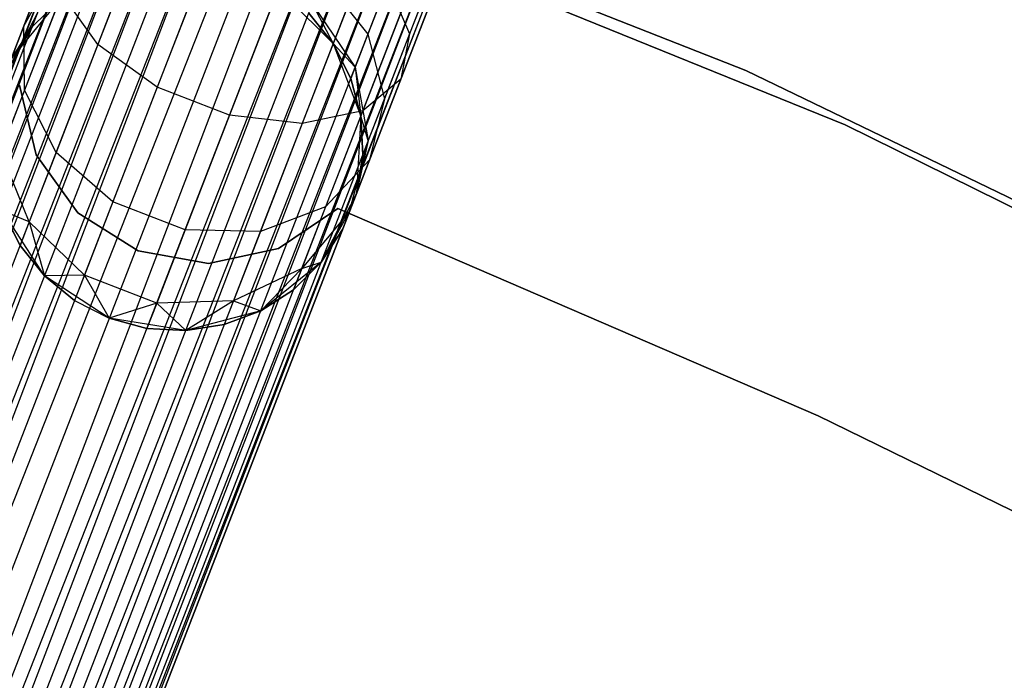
# Model space of a CAD drawing. Extents: x -102 to 102, y -101 to 102.
# Tile 455 of 481: x 21 to 26.29, y 53.51 to 57.05. Entities that reach past the tile are written whole.
import ezdxf

# ---------------------------------------------------------------- set-up
doc = ezdxf.new("R2010")
doc.units = 0
doc.header["$LTSCALE"] = 25.4
doc.layers.get('0').update_dxf_attribs({"linetype": 'CONTINUOUS'})

# ---------------------------------------------------------------- blocks, each defined once
blk = doc.blocks.new('NL2500011659_STL')
at = {"color": 0}
for p, q in [((14.7035, 40.7039, -7.3955), (28.2071, 75.5606, -7.3955)), ((14.7035, 40.7039, -7.6045), (28.2071, 75.5606, -7.3955)), ((14.7035, 40.7039, -7.6045), (28.2071, 75.5606, -7.3955)), ((14.7035, 40.7039, -7.3955), (28.2071, 75.5606, -7.3955)), ((28.2071, 75.5606, -7.3955), (14.744, 40.6882, -7.191)), ((28.2071, 75.5606, -7.3955), (14.744, 40.6882, -7.191)), ((28.2476, 75.5449, -7.809), (14.7035, 40.7039, -7.6045)), ((28.2476, 75.5449, -7.809), (14.7035, 40.7039, -7.6045)), ((14.744, 40.6882, -7.809), (28.2476, 75.5449, -7.809)), ((14.744, 40.6882, -7.809), (28.2476, 75.5449, -7.809)), ((14.744, 40.6882, -7.191), (28.3269, 75.5142, -7)), ((14.744, 40.6882, -7.191), (28.3269, 75.5142, -7)), ((14.8233, 40.6575, -8), (28.2476, 75.5449, -7.809)), ((14.8233, 40.6575, -8), (28.2476, 75.5449, -7.809)), ((14.8233, 40.6575, -7), (28.3269, 75.5142, -7)), ((14.8233, 40.6575, -7), (28.3269, 75.5142, -7)), ((28.3269, 75.5142, -7), (14.9379, 40.6131, -6.8309)), ((28.3269, 75.5142, -7), (14.9379, 40.6131, -6.8309)), ((28.4415, 75.4698, -8.1691), (14.8233, 40.6575, -8)), ((28.4415, 75.4698, -8.1691), (14.8233, 40.6575, -8)), ((14.9379, 40.6131, -8.1691), (28.4415, 75.4698, -8.1691)), ((14.9379, 40.6131, -8.1691), (28.4415, 75.4698, -8.1691)), ((15.0828, 40.557, -8.309), (28.4415, 75.4698, -8.1691)), ((15.0828, 40.557, -8.309), (28.4415, 75.4698, -8.1691)), ((14.9379, 40.6131, -6.8309), (28.5863, 75.4137, -6.691)), ((14.9379, 40.6131, -6.8309), (28.5863, 75.4137, -6.691)), ((15.0828, 40.557, -6.691), (28.5863, 75.4137, -6.691)), ((15.0828, 40.557, -6.691), (28.5863, 75.4137, -6.691)), ((28.5863, 75.4137, -6.691), (15.2516, 40.4916, -6.5865)), ((28.5863, 75.4137, -6.691), (15.2516, 40.4916, -6.5865)), ((28.7552, 75.3483, -8.4135), (15.0828, 40.557, -8.309)), ((28.7552, 75.3483, -8.4135), (15.0828, 40.557, -8.309)), ((15.2516, 40.4916, -8.4135), (28.7552, 75.3483, -8.4135)), ((15.2516, 40.4916, -8.4135), (28.7552, 75.3483, -8.4135)), ((15.437, 40.4198, -8.4782), (28.7552, 75.3483, -8.4135)), ((15.437, 40.4198, -8.4782), (28.7552, 75.3483, -8.4135)), ((15.2516, 40.4916, -6.5865), (28.9405, 75.2765, -6.5218)), ((15.2516, 40.4916, -6.5865), (28.9405, 75.2765, -6.5218)), ((15.437, 40.4198, -6.5218), (28.9405, 75.2765, -6.5218)), ((15.437, 40.4198, -6.5218), (28.9405, 75.2765, -6.5218)), ((15.437, 40.4198, -8.4782), (29.1344, 75.2014, -8.5)), ((15.437, 40.4198, -8.4782), (29.1344, 75.2014, -8.5)), ((15.6309, 40.3447, -6.5), (29.1344, 75.2014, -6.5)), ((15.6309, 40.3447, -6.5), (29.1344, 75.2014, -6.5)), ((15.6309, 40.3447, -8.5), (29.1344, 75.2014, -8.5)), ((15.6309, 40.3447, -8.5), (29.1344, 75.2014, -8.5)), ((15.8247, 40.2696, -8.4782), (29.1344, 75.2014, -8.5)), ((15.8247, 40.2696, -8.4782), (29.1344, 75.2014, -8.5)), ((15.8247, 40.2696, -6.5218), (29.3283, 75.1263, -6.5218)), ((15.8247, 40.2696, -6.5218), (29.3283, 75.1263, -6.5218)), ((29.3283, 75.1263, -6.5218), (16.0101, 40.1977, -6.5865)), ((29.3283, 75.1263, -6.5218), (16.0101, 40.1977, -6.5865)), ((29.5137, 75.0545, -8.4135), (15.8247, 40.2696, -8.4782)), ((29.5137, 75.0545, -8.4135), (15.8247, 40.2696, -8.4782)), ((16.0101, 40.1977, -8.4135), (29.5137, 75.0545, -8.4135)), ((16.0101, 40.1977, -8.4135), (29.5137, 75.0545, -8.4135)), ((16.179, 40.1323, -8.309), (29.5137, 75.0545, -8.4135)), ((16.179, 40.1323, -8.309), (29.5137, 75.0545, -8.4135)), ((16.0101, 40.1977, -6.5865), (29.6825, 74.9891, -6.691)), ((16.0101, 40.1977, -6.5865), (29.6825, 74.9891, -6.691)), ((16.179, 40.1323, -6.691), (29.6825, 74.9891, -6.691)), ((16.179, 40.1323, -6.691), (29.6825, 74.9891, -6.691)), ((29.6825, 74.9891, -6.691), (16.3238, 40.0762, -6.8309)), ((29.6825, 74.9891, -6.691), (16.3238, 40.0762, -6.8309)), ((29.8274, 74.9329, -8.1691), (16.179, 40.1323, -8.309)), ((29.8274, 74.9329, -8.1691), (16.179, 40.1323, -8.309)), ((16.3238, 40.0762, -8.1691), (29.8274, 74.9329, -8.1691)), ((16.3238, 40.0762, -8.1691), (29.8274, 74.9329, -8.1691)), ((16.4384, 40.0318, -8), (29.8274, 74.9329, -8.1691)), ((16.4384, 40.0318, -8), (29.8274, 74.9329, -8.1691)), ((16.3238, 40.0762, -6.8309), (29.942, 74.8885, -7)), ((16.3238, 40.0762, -6.8309), (29.942, 74.8885, -7)), ((16.4384, 40.0318, -7), (29.942, 74.8885, -7)), ((16.4384, 40.0318, -7), (29.942, 74.8885, -7)), ((29.942, 74.8885, -7), (16.5177, 40.0011, -7.191)), ((29.942, 74.8885, -7), (16.5177, 40.0011, -7.191)), ((30.0213, 74.8578, -7.809), (16.4384, 40.0318, -8)), ((30.0213, 74.8578, -7.809), (16.4384, 40.0318, -8)), ((16.5177, 40.0011, -7.809), (30.0213, 74.8578, -7.809)), ((16.5177, 40.0011, -7.809), (30.0213, 74.8578, -7.809)), ((16.5177, 40.0011, -7.191), (30.0618, 74.8421, -7.3955)), ((16.5177, 40.0011, -7.191), (30.0618, 74.8421, -7.3955)), ((16.5582, 39.9854, -7.6045), (30.0213, 74.8578, -7.809)), ((16.5582, 39.9854, -7.6045), (30.0213, 74.8578, -7.809)), ((30.0618, 74.8421, -7.3955), (16.5582, 39.9854, -7.6045)), ((16.5582, 39.9854, -7.3955), (30.0618, 74.8421, -7.3955)), ((30.0618, 74.8421, -7.3955), (16.5582, 39.9854, -7.6045)), ((16.5582, 39.9854, -7.3955), (30.0618, 74.8421, -7.3955)), ((20.5319, 58.5009, -308.5), (24.898, 56.7817, -308.5)), ((24.898, 56.7817, -318), (20.5319, 58.5009, -318)), ((24.898, 56.7817, -318), (20.5319, 58.5009, -318)), ((20.5319, 58.5009, -308.5), (24.898, 56.7817, -308.5)), ((25.4317, 56.49, -316), (21.1387, 58.2314, -316)), ((21.1387, 58.2314, -315), (25.4317, 56.49, -315)), ((25.4317, 56.49, -316), (21.1387, 58.2314, -316)), ((21.1387, 58.2314, -315), (25.4317, 56.49, -315)), ((21.705, 57.651, -306.8285), (21.4222, 56.9209, -307.2274)), ((21.705, 57.651, -306.8285), (21.4222, 56.9209, -307.2274)), ((21.1925, 57.4539, -307.7974), (21.0243, 57.0198, -308.263)), ((21.1925, 57.4539, -307.7974), (21.0243, 57.0198, -308.263)), ((22.0404, 57.4651, -306.6676), (21.7405, 56.6909, -307.0906)), ((22.0404, 57.4651, -306.6676), (21.7405, 56.6909, -307.0906)), ((23.2648, 57.4173, -307.8918), (23.0945, 56.9778, -308.132)), ((23.2648, 57.4173, -307.8918), (23.0945, 56.9778, -308.132)), ((21.0243, 57.0198, -308.263), (21.1857, 57.316, -308.5061)), ((21.0243, 57.0198, -308.263), (21.1857, 57.316, -308.5061)), ((22.4281, 57.3149, -306.6676), (22.1282, 56.5407, -307.0906)), ((22.4281, 57.3149, -306.6676), (22.1282, 56.5407, -307.0906)), ((22.6285, 57.2816, -308.8614), (22.8707, 56.9757, -308.7177)), ((22.6285, 57.2816, -308.8614), (22.8707, 56.9757, -308.7177)), ((23.2591, 57.2825, -307.4985), (23.0472, 56.7354, -307.7974)), ((23.2591, 57.2825, -307.4985), (23.0472, 56.7354, -307.7974)), ((22.3914, 57.2202, -314), (22.6846, 56.9252, -314)), ((22.3914, 57.2202, -314), (22.6846, 56.9252, -314)), ((22.8012, 57.2264, -306.8285), (22.5183, 56.4962, -307.2274)), ((22.8012, 57.2264, -306.8285), (22.5183, 56.4962, -307.2274)), ((22.9771, 57.2502, -308.4233), (22.8707, 56.9757, -308.7177)), ((22.9771, 57.2502, -308.4233), (22.8707, 56.9757, -308.7177)), ((22.9771, 57.2502, -308.4233), (23.0945, 56.9778, -308.132)), ((22.9771, 57.2502, -308.4233), (23.0945, 56.9778, -308.132)), ((21.2283, 57.1907, -307.4774), (21.0285, 56.675, -308.0305)), ((21.2283, 57.1907, -307.4774), (21.0285, 56.675, -308.0305)), ((21.4222, 56.9209, -307.2274), (21.2283, 57.1907, -307.4774)), ((21.4222, 56.9209, -307.2274), (21.2283, 57.1907, -307.4774)), ((23.0952, 57.2149, -307.1223), (22.8434, 56.5651, -307.4774)), ((23.0952, 57.2149, -307.1223), (22.8434, 56.5651, -307.4774)), ((20.9546, 56.8399, -314), (21.2173, 57.1623, -314)), ((20.9546, 56.8399, -314), (21.2173, 57.1623, -314)), ((21.2173, 57.1623, -309.5), (21.069, 57.0149, -309.5)), ((21.069, 57.0149, -309.5), (21.2173, 57.1623, -314)), ((21.069, 57.0149, -309.5), (21.2173, 57.1623, -314)), ((21.2173, 57.1623, -309.5), (21.069, 57.0149, -309.5)), ((22.5727, 57.1377, -309.1643), (22.6846, 56.9252, -309.5)), ((22.5727, 57.1377, -309.1643), (22.6846, 56.9252, -309.5)), ((22.5727, 57.1377, -309.1643), (22.8024, 56.7994, -309.0887)), ((22.5727, 57.1377, -309.1643), (22.8024, 56.7994, -309.0887)), ((20.9163, 56.741, -308.8497), (21.0989, 57.0921, -308.9774)), ((20.9163, 56.741, -308.8497), (21.0989, 57.0921, -308.9774)), ((21.069, 57.0149, -309.5), (21.0989, 57.0921, -308.9774)), ((21.069, 57.0149, -309.5), (21.0989, 57.0921, -308.9774)), ((22.6846, 56.9252, -309.5), (22.5535, 57.0881, -309.5)), ((22.5535, 57.0881, -309.5), (22.6846, 56.9252, -314)), ((22.5535, 57.0881, -309.5), (22.6846, 56.9252, -314)), ((22.6846, 56.9252, -309.5), (22.5535, 57.0881, -309.5)), ((21.0243, 57.0198, -308.263), (20.9163, 56.741, -308.8497)), ((21.0243, 57.0198, -308.263), (20.9163, 56.741, -308.8497)), ((21.069, 57.0149, -309.5), (20.9163, 56.741, -308.8497)), ((21.069, 57.0149, -309.5), (20.9163, 56.741, -308.8497)), ((21.069, 57.0149, -309.5), (20.9546, 56.8399, -309.5)), ((20.9546, 56.8399, -314), (21.069, 57.0149, -309.5)), ((21.069, 57.0149, -309.5), (20.9546, 56.8399, -309.5)), ((20.9546, 56.8399, -314), (21.069, 57.0149, -309.5)), ((21.0285, 56.675, -308.0305), (21.0243, 57.0198, -308.263)), ((21.0285, 56.675, -308.0305), (21.0243, 57.0198, -308.263)), ((22.8707, 56.9757, -308.7177), (22.8024, 56.7994, -309.0887)), ((22.8707, 56.9757, -308.7177), (22.8024, 56.7994, -309.0887)), ((22.8707, 56.9757, -308.7177), (22.9593, 56.6289, -308.5061)), ((22.8707, 56.9757, -308.7177), (22.9593, 56.6289, -308.5061)), ((23.0945, 56.9778, -308.132), (22.9593, 56.6289, -308.5061)), ((23.0945, 56.9778, -308.132), (22.9593, 56.6289, -308.5061)), ((23.0945, 56.9778, -308.132), (23.0472, 56.7354, -307.7974)), ((23.0945, 56.9778, -308.132), (23.0472, 56.7354, -307.7974)), ((21.4222, 56.9209, -307.2274), (21.1977, 56.3414, -307.8489)), ((21.4222, 56.9209, -307.2274), (21.1977, 56.3414, -307.8489)), ((21.7405, 56.6909, -307.0906), (21.4222, 56.9209, -307.2274)), ((21.7405, 56.6909, -307.0906), (21.4222, 56.9209, -307.2274)), ((22.6846, 56.9252, -314), (22.8324, 56.5366, -314)), ((22.8024, 56.7994, -309.0887), (22.6846, 56.9252, -309.5)), ((22.8024, 56.7994, -309.0887), (22.6846, 56.9252, -309.5)), ((22.7789, 56.7387, -309.5), (22.6846, 56.9252, -309.5)), ((22.6846, 56.9252, -314), (22.7789, 56.7387, -309.5)), ((22.6846, 56.9252, -314), (22.8324, 56.5366, -314)), ((22.6846, 56.9252, -309.5), (22.6846, 56.9252, -314)), ((22.6846, 56.9252, -309.5), (22.6846, 56.9252, -314)), ((22.7789, 56.7387, -309.5), (22.6846, 56.9252, -309.5)), ((22.6846, 56.9252, -314), (22.7789, 56.7387, -309.5)), ((22.8024, 56.7994, -309.0887), (22.7789, 56.7387, -309.5)), ((22.8024, 56.7994, -309.0887), (22.7789, 56.7387, -309.5)), ((22.8024, 56.7994, -309.0887), (22.8324, 56.5366, -309.5)), ((22.8024, 56.7994, -309.0887), (22.8324, 56.5366, -309.5)), ((22.8024, 56.7994, -309.0887), (22.8726, 56.405, -308.9774)), ((22.8024, 56.7994, -309.0887), (22.8726, 56.405, -308.9774)), ((24.898, 56.7817, -308.5), (29.1215, 54.7372, -308.5)), ((29.1215, 54.7372, -318), (24.898, 56.7817, -318)), ((24.898, 56.7817, -318), (24.898, 56.7817, -308.5)), ((24.898, 56.7817, -318), (24.898, 56.7817, -308.5)), ((29.1215, 54.7372, -318), (24.898, 56.7817, -318)), ((24.898, 56.7817, -308.5), (29.1215, 54.7372, -308.5)), ((21.0006, 56.7019, -312), (21.0903, 56.3288, -312)), ((21.0903, 56.3288, -314), (21.0006, 56.7019, -314)), ((21.0903, 56.3288, -314), (21.0006, 56.7019, -314)), ((21.0006, 56.7019, -312), (21.0903, 56.3288, -312)), ((22.8324, 56.5366, -309.5), (22.7789, 56.7387, -309.5)), ((22.7789, 56.7387, -309.5), (22.8324, 56.5366, -314)), ((22.7789, 56.7387, -309.5), (22.8324, 56.5366, -314)), ((22.8324, 56.5366, -309.5), (22.7789, 56.7387, -309.5)), ((23.0472, 56.7354, -307.7974), (22.8434, 56.5651, -307.4774)), ((23.0472, 56.7354, -307.7974), (22.8434, 56.5651, -307.4774)), ((23.0472, 56.7354, -307.7974), (22.879, 56.3012, -308.263)), ((23.0472, 56.7354, -307.7974), (22.879, 56.3012, -308.263)), ((21.0285, 56.675, -308.0305), (20.9002, 56.3439, -308.7274)), ((21.0285, 56.675, -308.0305), (20.9002, 56.3439, -308.7274)), ((21.1977, 56.3414, -307.8489), (21.0285, 56.675, -308.0305)), ((21.1977, 56.3414, -307.8489), (21.0285, 56.675, -308.0305)), ((21.7405, 56.6909, -307.0906), (21.5025, 56.0766, -307.7495)), ((21.7405, 56.6909, -307.0906), (21.5025, 56.0766, -307.7495)), ((22.1282, 56.5407, -307.0906), (21.7405, 56.6909, -307.0906)), ((22.1282, 56.5407, -307.0906), (21.7405, 56.6909, -307.0906)), ((22.9593, 56.6289, -308.5061), (22.8726, 56.405, -308.9774)), ((22.9593, 56.6289, -308.5061), (22.8726, 56.405, -308.9774)), ((22.9593, 56.6289, -308.5061), (22.879, 56.3012, -308.263)), ((22.9593, 56.6289, -308.5061), (22.879, 56.3012, -308.263)), ((22.1282, 56.5407, -307.0906), (21.8902, 55.9264, -307.7495)), ((22.1282, 56.5407, -307.0906), (21.8902, 55.9264, -307.7495)), ((22.5183, 56.4962, -307.2274), (22.1282, 56.5407, -307.0906)), ((22.5183, 56.4962, -307.2274), (22.1282, 56.5407, -307.0906)), ((22.8434, 56.5651, -307.4774), (22.5183, 56.4962, -307.2274)), ((22.8434, 56.5651, -307.4774), (22.5183, 56.4962, -307.2274)), ((22.8434, 56.5651, -307.4774), (22.6436, 56.0493, -308.0305)), ((22.8434, 56.5651, -307.4774), (22.6436, 56.0493, -308.0305)), ((22.8324, 56.5366, -314), (22.8093, 56.1214, -314)), ((22.8324, 56.5366, -314), (22.8093, 56.1214, -314)), ((22.8726, 56.405, -308.9774), (22.8324, 56.5366, -309.5)), ((22.8726, 56.405, -308.9774), (22.8324, 56.5366, -309.5)), ((22.8427, 56.3278, -309.5), (22.8324, 56.5366, -309.5)), ((22.8324, 56.5366, -314), (22.8427, 56.3278, -309.5)), ((22.8324, 56.5366, -309.5), (22.8324, 56.5366, -314)), ((22.8324, 56.5366, -309.5), (22.8324, 56.5366, -314)), ((22.8427, 56.3278, -309.5), (22.8324, 56.5366, -309.5)), ((22.8324, 56.5366, -314), (22.8427, 56.3278, -309.5)), ((22.5183, 56.4962, -307.2274), (22.2939, 55.9167, -307.8489)), ((22.5183, 56.4962, -307.2274), (22.2939, 55.9167, -307.8489)), ((29.5826, 54.4327, -316), (25.4317, 56.49, -316)), ((25.4317, 56.49, -316), (25.4317, 56.49, -315)), ((25.4317, 56.49, -315), (29.5826, 54.4327, -315)), ((25.4317, 56.49, -316), (25.4317, 56.49, -315)), ((29.5826, 54.4327, -316), (25.4317, 56.49, -316)), ((25.4317, 56.49, -315), (29.5826, 54.4327, -315)), ((22.8726, 56.405, -308.9774), (22.771, 56.0225, -308.8497)), ((22.8726, 56.405, -308.9774), (22.771, 56.0225, -308.8497)), ((22.8726, 56.405, -308.9774), (22.8093, 56.1214, -309.5)), ((22.8726, 56.405, -308.9774), (22.8093, 56.1214, -309.5)), ((22.8726, 56.405, -308.9774), (22.8427, 56.3278, -309.5)), ((22.8726, 56.405, -308.9774), (22.8427, 56.3278, -309.5)), ((21.0535, 55.9693, -308.632), (20.9002, 56.3439, -308.7274)), ((21.0535, 55.9693, -308.632), (20.9002, 56.3439, -308.7274)), ((21.1977, 56.3414, -307.8489), (21.0535, 55.9693, -308.632)), ((21.1977, 56.3414, -307.8489), (21.0535, 55.9693, -308.632)), ((21.0903, 56.3288, -312), (21.0903, 56.3288, -314)), ((21.0903, 56.3288, -312), (21.0903, 56.3288, -314)), ((21.0903, 56.3288, -312), (21.3139, 56.017, -312)), ((21.3139, 56.017, -314), (21.0903, 56.3288, -314)), ((21.3139, 56.017, -314), (21.0903, 56.3288, -314)), ((21.0903, 56.3288, -312), (21.3139, 56.017, -312)), ((21.5025, 56.0766, -307.7495), (21.1977, 56.3414, -307.8489)), ((21.5025, 56.0766, -307.7495), (21.1977, 56.3414, -307.8489)), ((22.8093, 56.1214, -309.5), (22.8427, 56.3278, -309.5)), ((22.8427, 56.3278, -309.5), (22.8093, 56.1214, -314)), ((22.8427, 56.3278, -309.5), (22.8093, 56.1214, -314)), ((22.8093, 56.1214, -309.5), (22.8427, 56.3278, -309.5)), ((22.879, 56.3012, -308.263), (22.6436, 56.0493, -308.0305)), ((22.879, 56.3012, -308.263), (22.6436, 56.0493, -308.0305)), ((22.879, 56.3012, -308.263), (22.771, 56.0225, -308.8497)), ((22.879, 56.3012, -308.263), (22.771, 56.0225, -308.8497)), ((22.8093, 56.1214, -314), (22.6194, 55.7515, -314)), ((22.8093, 56.1214, -314), (22.6194, 55.7515, -314)), ((22.8093, 56.1214, -314), (22.7338, 55.9265, -309.5)), ((22.8093, 56.1214, -314), (22.7338, 55.9265, -309.5)), ((22.771, 56.0225, -308.8497), (22.8093, 56.1214, -309.5)), ((22.771, 56.0225, -308.8497), (22.8093, 56.1214, -309.5)), ((22.8093, 56.1214, -309.5), (22.8093, 56.1214, -314)), ((22.8093, 56.1214, -309.5), (22.8093, 56.1214, -314)), ((21.5025, 56.0766, -307.7495), (21.3496, 55.6821, -308.5797)), ((21.5025, 56.0766, -307.7495), (21.3496, 55.6821, -308.5797)), ((21.8902, 55.9264, -307.7495), (21.5025, 56.0766, -307.7495)), ((21.8902, 55.9264, -307.7495), (21.5025, 56.0766, -307.7495)), ((21.1349, 55.6783, -314), (20.9095, 56.0277, -314)), ((21.0535, 55.9693, -308.632), (20.9095, 56.0277, -309.5)), ((20.9095, 56.0277, -309.5), (21.0039, 55.8411, -309.5)), ((21.0535, 55.9693, -308.632), (20.9095, 56.0277, -309.5)), ((21.0039, 55.8411, -309.5), (20.9095, 56.0277, -314)), ((21.1349, 55.6783, -314), (20.9095, 56.0277, -314)), ((21.0039, 55.8411, -309.5), (20.9095, 56.0277, -314)), ((20.9095, 56.0277, -309.5), (21.0039, 55.8411, -309.5)), ((21.3139, 56.017, -312), (21.3139, 56.017, -314)), ((21.3139, 56.017, -312), (21.3139, 56.017, -314)), ((21.3139, 56.017, -312), (21.6384, 55.8124, -312)), ((21.6384, 55.8124, -314), (21.3139, 56.017, -314)), ((21.6384, 55.8124, -314), (21.3139, 56.017, -314)), ((21.3139, 56.017, -312), (21.6384, 55.8124, -312)), ((22.6436, 56.0493, -308.0305), (22.2939, 55.9167, -307.8489)), ((22.6436, 56.0493, -308.0305), (22.2939, 55.9167, -307.8489)), ((22.3914, 55.8248, -312), (22.709, 56.04, -312)), ((22.709, 56.04, -314), (22.3914, 55.8248, -314)), ((22.709, 56.04, -314), (22.3914, 55.8248, -314)), ((22.3914, 55.8248, -312), (22.709, 56.04, -312)), ((22.6436, 56.0493, -308.0305), (22.5153, 55.7182, -308.7274)), ((22.6436, 56.0493, -308.0305), (22.5153, 55.7182, -308.7274)), ((22.771, 56.0225, -308.8497), (22.5153, 55.7182, -308.7274)), ((22.771, 56.0225, -308.8497), (22.5153, 55.7182, -308.7274)), ((22.771, 56.0225, -308.8497), (22.6194, 55.7515, -309.5)), ((22.771, 56.0225, -308.8497), (22.6194, 55.7515, -309.5)), ((22.709, 56.04, -312), (22.709, 56.04, -314)), ((22.709, 56.04, -312), (25.2865, 54.926, -312)), ((25.2865, 54.926, -314), (22.709, 56.04, -314)), ((22.709, 56.04, -312), (22.709, 56.04, -314)), ((25.2865, 54.926, -314), (22.709, 56.04, -314)), ((22.709, 56.04, -312), (25.2865, 54.926, -312)), ((22.771, 56.0225, -308.8497), (22.7338, 55.9265, -309.5)), ((22.771, 56.0225, -308.8497), (22.7338, 55.9265, -309.5)), ((21.0535, 55.9693, -308.632), (21.0039, 55.8411, -309.5)), ((21.0535, 55.9693, -308.632), (21.0039, 55.8411, -309.5)), ((21.3496, 55.6821, -308.5797), (21.0535, 55.9693, -308.632)), ((21.0535, 55.9693, -308.632), (21.1349, 55.6783, -309.5)), ((21.0535, 55.9693, -308.632), (21.1349, 55.6783, -309.5)), ((21.3496, 55.6821, -308.5797), (21.0535, 55.9693, -308.632)), ((21.8902, 55.9264, -307.7495), (21.7374, 55.5319, -308.5797)), ((21.8902, 55.9264, -307.7495), (21.7374, 55.5319, -308.5797)), ((22.2939, 55.9167, -307.8489), (21.8902, 55.9264, -307.7495)), ((22.2939, 55.9167, -307.8489), (21.8902, 55.9264, -307.7495)), ((22.2939, 55.9167, -307.8489), (22.1497, 55.5447, -308.632)), ((22.2939, 55.9167, -307.8489), (22.1497, 55.5447, -308.632)), ((22.6194, 55.7515, -309.5), (22.7338, 55.9265, -309.5)), ((22.7338, 55.9265, -309.5), (22.6194, 55.7515, -314)), ((22.7338, 55.9265, -309.5), (22.6194, 55.7515, -314)), ((22.6194, 55.7515, -309.5), (22.7338, 55.9265, -309.5)), ((21.0039, 55.8411, -309.5), (21.1349, 55.6783, -309.5)), ((21.1349, 55.6783, -314), (21.0039, 55.8411, -309.5)), ((21.0039, 55.8411, -309.5), (21.1349, 55.6783, -309.5)), ((21.1349, 55.6783, -314), (21.0039, 55.8411, -309.5)), ((21.6384, 55.8124, -312), (21.6384, 55.8124, -314)), ((21.6384, 55.8124, -312), (21.6384, 55.8124, -314)), ((21.6384, 55.8124, -312), (22.0161, 55.745, -312)), ((22.0161, 55.745, -314), (21.6384, 55.8124, -314)), ((22.0161, 55.745, -314), (21.6384, 55.8124, -314)), ((21.6384, 55.8124, -312), (22.0161, 55.745, -312)), ((22.0161, 55.745, -312), (22.3914, 55.8248, -312)), ((22.3914, 55.8248, -314), (22.0161, 55.745, -314)), ((22.3914, 55.8248, -314), (22.0161, 55.745, -314)), ((22.0161, 55.745, -312), (22.3914, 55.8248, -312)), ((22.3914, 55.8248, -312), (22.3914, 55.8248, -314)), ((22.3914, 55.8248, -312), (22.3914, 55.8248, -314)), ((22.0161, 55.745, -312), (22.0161, 55.745, -314)), ((22.0161, 55.745, -312), (22.0161, 55.745, -314)), ((22.6194, 55.7515, -314), (22.2955, 55.4908, -314)), ((22.6194, 55.7515, -314), (22.2955, 55.4908, -314)), ((22.4711, 55.6041, -309.5), (22.6194, 55.7515, -309.5)), ((22.6194, 55.7515, -314), (22.4711, 55.6041, -309.5)), ((22.4711, 55.6041, -309.5), (22.6194, 55.7515, -309.5)), ((22.6194, 55.7515, -314), (22.4711, 55.6041, -309.5)), ((22.5153, 55.7182, -308.7274), (22.6194, 55.7515, -309.5)), ((22.5153, 55.7182, -308.7274), (22.6194, 55.7515, -309.5)), ((22.6194, 55.7515, -309.5), (22.6194, 55.7515, -314)), ((22.6194, 55.7515, -309.5), (22.6194, 55.7515, -314)), ((22.5153, 55.7182, -308.7274), (22.1497, 55.5447, -308.632)), ((22.5153, 55.7182, -308.7274), (22.1497, 55.5447, -308.632)), ((22.5153, 55.7182, -308.7274), (22.2955, 55.4908, -309.5)), ((22.5153, 55.7182, -308.7274), (22.2955, 55.4908, -309.5)), ((22.5153, 55.7182, -308.7274), (22.4711, 55.6041, -309.5)), ((22.5153, 55.7182, -308.7274), (22.4711, 55.6041, -309.5)), ((21.3496, 55.6821, -308.5797), (21.1349, 55.6783, -309.5)), ((21.3496, 55.6821, -308.5797), (21.1349, 55.6783, -309.5)), ((21.483, 55.4507, -314), (21.1349, 55.6783, -314)), ((21.1349, 55.6783, -309.5), (21.297, 55.5462, -309.5)), ((21.297, 55.5462, -309.5), (21.1349, 55.6783, -314)), ((21.483, 55.4507, -314), (21.1349, 55.6783, -314)), ((21.297, 55.5462, -309.5), (21.1349, 55.6783, -314)), ((21.1349, 55.6783, -309.5), (21.297, 55.5462, -309.5)), ((21.1349, 55.6783, -309.5), (21.1349, 55.6783, -314)), ((21.1349, 55.6783, -309.5), (21.1349, 55.6783, -314)), ((21.3496, 55.6821, -308.5797), (21.297, 55.5462, -309.5)), ((21.3496, 55.6821, -308.5797), (21.297, 55.5462, -309.5)), ((21.7374, 55.5319, -308.5797), (21.3496, 55.6821, -308.5797)), ((21.3496, 55.6821, -308.5797), (21.483, 55.4507, -309.5)), ((21.3496, 55.6821, -308.5797), (21.483, 55.4507, -309.5)), ((21.7374, 55.5319, -308.5797), (21.3496, 55.6821, -308.5797)), ((22.2955, 55.4908, -309.5), (22.4711, 55.6041, -309.5)), ((22.4711, 55.6041, -309.5), (22.2955, 55.4908, -314)), ((22.4711, 55.6041, -309.5), (22.2955, 55.4908, -314)), ((22.2955, 55.4908, -309.5), (22.4711, 55.6041, -309.5)), ((21.297, 55.5462, -309.5), (21.483, 55.4507, -309.5)), ((21.297, 55.5462, -309.5), (21.483, 55.4507, -309.5)), ((21.297, 55.5462, -309.5), (21.483, 55.4507, -314)), ((21.297, 55.5462, -309.5), (21.483, 55.4507, -314)), ((21.7374, 55.5319, -308.5797), (21.483, 55.4507, -309.5)), ((21.7374, 55.5319, -308.5797), (21.483, 55.4507, -309.5)), ((21.7374, 55.5319, -308.5797), (21.6847, 55.396, -309.5)), ((21.7374, 55.5319, -308.5797), (21.6847, 55.396, -309.5)), ((22.1497, 55.5447, -308.632), (21.7374, 55.5319, -308.5797)), ((22.1497, 55.5447, -308.632), (21.7374, 55.5319, -308.5797)), ((21.7374, 55.5319, -308.5797), (21.8935, 55.3844, -309.5)), ((21.7374, 55.5319, -308.5797), (21.8935, 55.3844, -309.5)), ((22.1497, 55.5447, -308.632), (21.8935, 55.3844, -309.5)), ((22.1497, 55.5447, -308.632), (21.8935, 55.3844, -309.5)), ((22.1497, 55.5447, -308.632), (22.1001, 55.4165, -309.5)), ((22.1497, 55.5447, -308.632), (22.1001, 55.4165, -309.5)), ((22.1497, 55.5447, -308.632), (22.2955, 55.4908, -309.5)), ((22.1497, 55.5447, -308.632), (22.2955, 55.4908, -309.5)), ((22.2955, 55.4908, -314), (21.8935, 55.3844, -314)), ((22.2955, 55.4908, -314), (21.8935, 55.3844, -314)), ((22.1001, 55.4165, -309.5), (22.2955, 55.4908, -309.5)), ((22.2955, 55.4908, -314), (22.1001, 55.4165, -309.5)), ((22.1001, 55.4165, -309.5), (22.2955, 55.4908, -309.5)), ((22.2955, 55.4908, -314), (22.1001, 55.4165, -309.5)), ((22.2955, 55.4908, -309.5), (22.2955, 55.4908, -314)), ((22.2955, 55.4908, -309.5), (22.2955, 55.4908, -314)), ((21.8935, 55.3844, -314), (21.483, 55.4507, -314)), ((21.483, 55.4507, -309.5), (21.6847, 55.396, -309.5)), ((21.8935, 55.3844, -314), (21.483, 55.4507, -314)), ((21.6847, 55.396, -309.5), (21.483, 55.4507, -314)), ((21.483, 55.4507, -309.5), (21.6847, 55.396, -309.5)), ((21.483, 55.4507, -309.5), (21.483, 55.4507, -314)), ((21.6847, 55.396, -309.5), (21.483, 55.4507, -314)), ((21.483, 55.4507, -309.5), (21.483, 55.4507, -314)), ((21.6847, 55.396, -309.5), (21.8935, 55.3844, -309.5)), ((21.8935, 55.3844, -314), (21.6847, 55.396, -309.5)), ((21.6847, 55.396, -309.5), (21.8935, 55.3844, -309.5)), ((21.8935, 55.3844, -314), (21.6847, 55.396, -309.5)), ((21.8935, 55.3844, -309.5), (22.1001, 55.4165, -309.5)), ((22.1001, 55.4165, -309.5), (21.8935, 55.3844, -314)), ((22.1001, 55.4165, -309.5), (21.8935, 55.3844, -314)), ((21.8935, 55.3844, -309.5), (22.1001, 55.4165, -309.5)), ((21.8935, 55.3844, -309.5), (21.8935, 55.3844, -314)), ((21.8935, 55.3844, -309.5), (21.8935, 55.3844, -314)), ((25.2865, 54.926, -312), (25.2865, 54.926, -314)), ((25.2865, 54.926, -312), (27.8096, 53.6936, -312)), ((27.8096, 53.6936, -314), (25.2865, 54.926, -314)), ((25.2865, 54.926, -312), (25.2865, 54.926, -314)), ((27.8096, 53.6936, -314), (25.2865, 54.926, -314)), ((25.2865, 54.926, -312), (27.8096, 53.6936, -312))]:
    blk.add_line(p, q, dxfattribs=at)

msp = doc.modelspace()

# ---------------------------------------------------------------- block references
at = {"color": 0}
msp.add_blockref('NL2500011659_STL', (0, 0), dxfattribs=at)

doc.saveas('drawing.dxf')
